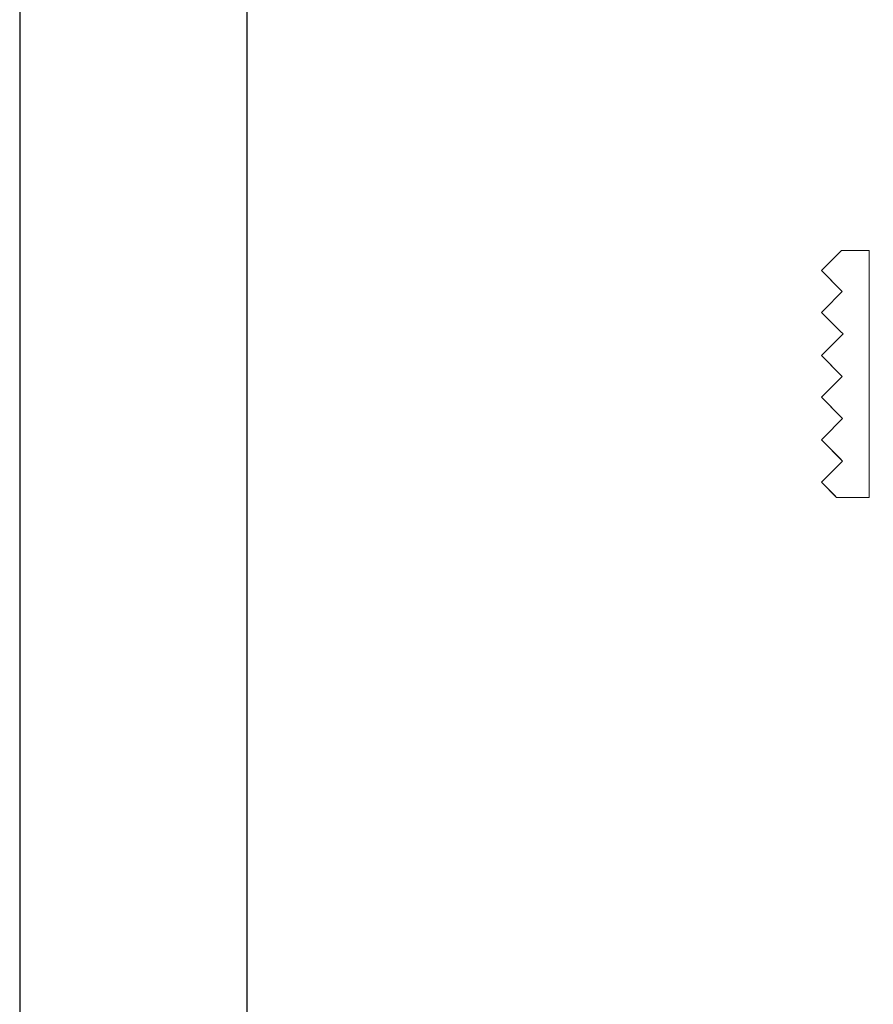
# Model space of a CAD drawing. Header units: millimetres. Extents: x 321 to 585, y -277 to 9.
# Tile 516 of 656: x 322 to 332, y -113 to -102. Entities that reach past the tile are written whole.
import ezdxf

# ---------------------------------------------------------------- set-up
doc = ezdxf.new("R2010")
doc.units = ezdxf.units.MM
doc.header["$MEASUREMENT"] = 0
doc.layers.add('IFC-Elemento construtivo genérico-Contorno', color=253, linetype='Continuous', lineweight=5)
doc.layers.add('SEDUC_MARF', color=1, linetype='Continuous')
doc.layers.add('SEDUC_MARGG', color=7, linetype='Continuous')

msp = doc.modelspace()

# ---------------------------------------------------------------- linework, layer by layer
at = {"layer": 'IFC-Elemento construtivo genérico-Contorno', "lineweight": 5}
for p, q in [((331.237, -104.466), (331.434, -104.269)), ((331.434, -104.269), (331.468, -104.269)), ((331.468, -104.269), (331.737, -104.269)), ((331.737, -104.569), (331.737, -104.269)), ((331.213, -104.491), (331.237, -104.466)), ((331.213, -104.491), (331.442, -104.72)), ((331.213, -104.491), (331.417, -104.695)), ((331.737, -106.986), (331.737, -104.569)), ((331.238, -104.924), (331.442, -104.72)), ((331.417, -104.695), (331.442, -104.72)), ((331.213, -104.95), (331.238, -104.924)), ((331.213, -104.95), (331.424, -105.161)), ((331.213, -105.426), (331.451, -105.188)), ((331.239, -105.399), (331.451, -105.188)), ((331.424, -105.161), (331.451, -105.188)), ((331.213, -105.426), (331.239, -105.399)), ((331.213, -105.426), (331.442, -105.655)), ((331.213, -105.426), (331.417, -105.63)), ((331.417, -105.63), (331.442, -105.655)), ((331.238, -105.859), (331.442, -105.655)), ((331.213, -105.885), (331.238, -105.859)), ((331.213, -105.885), (331.446, -106.118)), ((331.213, -105.885), (331.421, -106.092)), ((331.239, -106.326), (331.446, -106.118)), ((331.421, -106.092), (331.446, -106.118)), ((331.213, -106.352), (331.239, -106.326)), ((331.213, -106.352), (331.446, -106.586)), ((331.213, -106.352), (331.421, -106.56)), ((331.239, -106.794), (331.446, -106.586)), ((331.421, -106.56), (331.446, -106.586)), ((331.213, -106.82), (331.239, -106.794)), ((331.213, -106.82), (331.379, -106.986)), ((331.213, -106.82), (331.361, -106.967)), ((331.361, -106.967), (331.379, -106.986)), ((331.379, -106.986), (331.698, -106.986)), ((331.698, -106.986), (331.737, -106.986))]:
    msp.add_line(p, q, dxfattribs=at)
at = {"layer": 'SEDUC_MARF', "color": 7}
msp.add_lwpolyline([(441.291, -88.854), (322.391, -88.854), (322.391, -172.954), (441.291, -172.954)], close=True, dxfattribs=at)
at = {"layer": 'SEDUC_MARGG'}
msp.add_lwpolyline([(324.891, -171.954), (440.291, -171.954), (440.291, -89.854), (324.891, -89.854), (324.891, -171.954)], dxfattribs=at)

doc.saveas('drawing.dxf')
